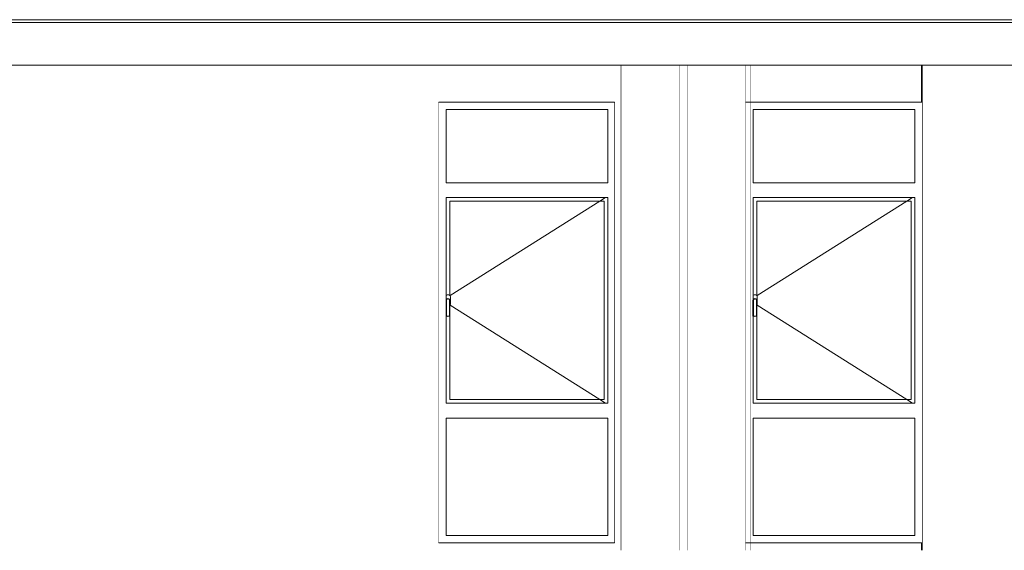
# Model space of a CAD drawing. Header units: millimetres. Extents: x -30280 to 309309, y -17460 to 4378.
# Tile 980 of 1056: x 284262 to 290962, y -17110 to -13500. Entities that reach past the tile are written whole.
import ezdxf

# ---------------------------------------------------------------- set-up
doc = ezdxf.new("R2010")
doc.units = ezdxf.units.MM
doc.header["$MEASUREMENT"] = 0
doc.linetypes.add('Wipeout_Contour', pattern=[1000, 0, -1000])
for name, color, linetype in [('09_EI_Mobiliari general', 7, 'Continuous'), ('10_ESTR_Fotjats', 7, 'Continuous'), ('12_FAÇ_Façana', 7, 'Continuous'), ('Ventanas Archicad', 7, 'Continuous')]:
    doc.layers.add(name, color=color, linetype=linetype)
for name, color, linetype, lineweight in [('09_EI_Mobiliari general_Pluma_Nº__88', 7, 'Continuous', 5), ('10_ESTR_Fotjats_Pluma_Nº__1', 7, 'Continuous', 5), ('12_FAÇ_Façana_Pluma_Nº__47', 7, 'Continuous', 20), ('Ventanas Archicad_Pluma_Nº__47', 7, 'Continuous', 20)]:
    doc.layers.add(name, color=color, linetype=linetype, lineweight=lineweight)
doc.layers.add('Ventanas Archicad_Pluma_Nº__3', color=7, linetype='Continuous', lineweight=5, true_color=0xa4a4a4)

# ---------------------------------------------------------------- blocks, each defined once
blk = doc.blocks.new('Elem Sección_690_7', base_point=(301400.3, -13460))
at = {"color": 254, "linetype": 'Wipeout_Contour', "lineweight": 0, "ltscale": 1157683.0222407}
blk.add_wipeout([(288802.9, -13810), (288802.9, -17110), (289202.9, -17110), (289202.9, -13810)], dxfattribs=at).dxf.layer = '09_EI_Mobiliari general'
at = {"layer": '09_EI_Mobiliari general_Pluma_Nº__88', "color": 7, "linetype": 'Continuous', "lineweight": 5}
for p, q in [((288802.9, -17110), (288802.9, -13810)), ((289202.9, -17110), (289202.9, -13810))]:
    blk.add_line(p, q, dxfattribs=at)
blk = doc.blocks.new('Elem Sección_691_7', base_point=(301400.3, -13460))
at = {"color": 254, "linetype": 'Wipeout_Contour', "lineweight": 0, "ltscale": 1155881.831427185}
blk.add_wipeout([(288351.9, -13810), (288351.9, -17110), (288751.9, -17110), (288751.9, -13810)], dxfattribs=at).dxf.layer = '09_EI_Mobiliari general'
at = {"layer": '09_EI_Mobiliari general_Pluma_Nº__88', "color": 7, "linetype": 'Continuous', "lineweight": 5}
for p, q in [((288351.9, -17110), (288351.9, -13810)), ((288751.9, -17110), (288751.9, -13810))]:
    blk.add_line(p, q, dxfattribs=at)
blk = doc.blocks.new('Elem Sección_696_7', base_point=(301400.3, -13460))
at = {"color": 254, "linetype": 'Wipeout_Contour', "lineweight": 0, "ltscale": 1162938.095901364}
blk.add_wipeout([(290397.9, -13810), (290397.9, -14060), (290402.9, -14060), (290402.9, -13810)], dxfattribs=at).dxf.layer = '12_FAÇ_Façana'
at = {"color": 254, "linetype": 'Wipeout_Contour', "lineweight": 0, "ltscale": 1163609.977997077}
blk.add_wipeout([(290397.9, -17110), (290402.9, -17110), (290402.9, -17060), (290397.9, -17060)], dxfattribs=at).dxf.layer = '12_FAÇ_Façana'
blk = doc.blocks.new('Elem Sección_697_7', base_point=(301400.3, -13460))
at = {"layer": '12_FAÇ_Façana_Pluma_Nº__47', "color": 7, "linetype": 'Continuous', "lineweight": 20}
for p, q in [((287264.3, -14610), (287264.3, -14110)), ((287264.3, -16085), (287264.3, -14735)), ((287264.3, -17010), (287264.3, -16210))]:
    blk.add_line(p, q, dxfattribs=at)
blk = doc.blocks.new('Elem Sección_701_7', base_point=(301400.3, -13460))
at = {"layer": 'Ventanas Archicad_Pluma_Nº__3', "color": 253, "linetype": 'Continuous', "lineweight": 5, "true_color": 0xa4a4a4}
for p, q in [((287314.3, -14110), (287314.3, -14610)), ((287289.3, -16085), (287289.3, -14735)), ((287339.3, -14735), (287339.3, -16085)), ((287368.6, -14735), (288239.2, -15283.8)), ((287368.6, -16085), (288239.2, -15536.2)), ((287314.3, -16210), (287314.3, -17010))]:
    blk.add_line(p, q, dxfattribs=at)
blk = doc.blocks.new('Elem Sección_707_7', base_point=(301400.3, -13460))
at = {"color": 254, "linetype": 'Wipeout_Contour', "lineweight": 0, "ltscale": 1170359.003331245}
blk.add_wipeout([(290402.9, -17110), (293949.9, -17110), (293949.9, -13810), (290402.9, -13810)], dxfattribs=at).dxf.layer = '12_FAÇ_Façana'
at = {"color": 254, "linetype": 'Wipeout_Contour', "lineweight": 0, "ltscale": 1179069.331068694}
blk.add_wipeout([(294364.2, -13810), (294349.9, -13810), (294349.9, -17110), (294364.2, -17110)], dxfattribs=at).dxf.layer = '12_FAÇ_Façana'
at = {"layer": '12_FAÇ_Façana_Pluma_Nº__47', "color": 7, "linetype": 'Continuous', "lineweight": 20}
for p, q in [((290402.9, -13810), (290402.9, -17110)), ((294364.2, -14060), (294364.2, -17060))]:
    blk.add_line(p, q, dxfattribs=at)
blk = doc.blocks.new('Elem Sección_710_7', base_point=(301400.3, -13460))
at = {"color": 254, "linetype": 'Wipeout_Contour', "lineweight": 0, "ltscale": 1154997.631655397}
blk.add_wipeout([(288309.2, -17110), (288351.9, -17110), (288351.9, -13810), (288309.2, -13810)], dxfattribs=at).dxf.layer = '12_FAÇ_Façana'
at = {"color": 254, "linetype": 'Wipeout_Contour', "lineweight": 0, "ltscale": 1156782.424967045}
blk.add_wipeout([(288751.9, -17110), (288802.9, -17110), (288802.9, -13810), (288751.9, -13810)], dxfattribs=at).dxf.layer = '12_FAÇ_Façana'
at = {"color": 254, "linetype": 'Wipeout_Contour', "lineweight": 0, "ltscale": 1158554.382973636}
blk.add_wipeout([(289239.2, -13810), (289202.9, -13810), (289202.9, -17110), (289239.2, -17110)], dxfattribs=at).dxf.layer = '12_FAÇ_Façana'
at = {"layer": '12_FAÇ_Façana_Pluma_Nº__47', "color": 7, "linetype": 'Continuous', "lineweight": 20}
for p, q in [((289239.2, -13810), (289239.2, -14060)), ((288309.2, -14060), (288309.2, -17060)), ((289239.2, -14060), (289239.2, -17060)), ((289239.2, -17060), (289239.2, -17110))]:
    blk.add_line(p, q, dxfattribs=at)
blk = doc.blocks.new('Elem Sección_711_7', base_point=(301400.3, -13460))
at = {"layer": '12_FAÇ_Façana_Pluma_Nº__47', "color": 7, "linetype": 'Continuous', "lineweight": 20}
for p, q in [((283759.2, -13810), (283759.2, -14060)), ((283759.2, -14060), (283759.2, -17060)), ((283759.2, -17060), (283759.2, -17110))]:
    blk.add_line(p, q, dxfattribs=at)
at = {"color": 254, "linetype": 'Wipeout_Contour', "lineweight": 0, "ltscale": 1143530.491678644}
blk.add_wipeout([(283804.9, -17110), (287114.2, -17110), (287114.2, -13810), (283804.9, -13810)], dxfattribs=at).dxf.layer = '12_FAÇ_Façana'
at = {"layer": '12_FAÇ_Façana_Pluma_Nº__47', "color": 7, "linetype": 'Continuous', "lineweight": 20}
blk.add_line((287114.2, -14060), (287114.2, -17060), dxfattribs=at)
blk = doc.blocks.new('Elem Sección_712_7', base_point=(301400.3, -13460))
at = {"color": 254, "linetype": 'Wipeout_Contour', "lineweight": 0, "ltscale": 1160613.400040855}
blk.add_wipeout([(290397.9, -13810), (289239.2, -13810), (289239.2, -14060), (290397.9, -14060)], dxfattribs=at).dxf.layer = '12_FAÇ_Façana'
at = {"color": 254, "linetype": 'Wipeout_Contour', "lineweight": 0, "ltscale": 1161286.629850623}
blk.add_wipeout([(289239.2, -17110), (290397.9, -17110), (290397.9, -17060), (289239.2, -17060)], dxfattribs=at).dxf.layer = '12_FAÇ_Façana'
at = {"layer": '12_FAÇ_Façana_Pluma_Nº__47', "color": 7, "linetype": 'Continuous', "lineweight": 20}
for p, q in [((290397.9, -13810), (290397.9, -14060)), ((290397.9, -17060), (290397.9, -17110))]:
    blk.add_line(p, q, dxfattribs=at)
blk = doc.blocks.new('Elem Sección_713_7', base_point=(301400.3, -13460))
at = {"color": 254, "linetype": 'Wipeout_Contour', "lineweight": 0, "ltscale": 3475984.76445597}
blk.add_wipeout([(289252.9, -14110), (289239.2, -14110), (289239.2, -17010), (289252.9, -17010), (289252.9, -16210), (289252.9, -16110), (289252.9, -15515.5), (289251.9, -15514), (289251.9, -15410), (289252.9, -15406.2), (289252.9, -14710), (289252.9, -14610)], dxfattribs=at).dxf.layer = 'Ventanas Archicad'
at = {"color": 254, "linetype": 'Wipeout_Contour', "lineweight": 0, "ltscale": 2326244.04223796}
blk.add_wipeout([(290352.9, -14710), (290352.9, -16110), (290352.9, -16210), (290352.9, -17010), (290402.9, -17010), (290402.9, -14110), (290352.9, -14110), (290352.9, -14610)], dxfattribs=at).dxf.layer = 'Ventanas Archicad'
at = {"color": 254, "linetype": 'Wipeout_Contour', "lineweight": 0, "ltscale": 1740944.623986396}
blk.add_wipeout([(289239.2, -14060), (289239.2, -14110), (289252.9, -14110), (290352.9, -14110), (290402.9, -14110), (290402.9, -14060)], dxfattribs=at).dxf.layer = 'Ventanas Archicad'
at = {"color": 254, "linetype": 'Wipeout_Contour', "lineweight": 0, "ltscale": 1160693.66208426}
blk.add_wipeout([(289252.9, -14610), (289252.9, -14710), (290352.9, -14710), (290352.9, -14610)], dxfattribs=at).dxf.layer = 'Ventanas Archicad'
at = {"color": 254, "linetype": 'Wipeout_Contour', "lineweight": 0, "ltscale": 4924535.24809414}
blk.add_wipeout([(289254.4, -15374.3), (289252.9, -15375.8), (289252.9, -15406.2), (289253.7, -15403.2), (289258.6, -15398.3), (289265.4, -15396.5), (289272.1, -15398.3), (289277, -15403.2), (289278.9, -15410), (289278.9, -15443.1), (289280, -15442), (289281.4, -15437), (289281.4, -15383), (289280, -15378), (289276.4, -15374.3), (289271.4, -15373), (289259.4, -15373)], dxfattribs=at).dxf.layer = 'Ventanas Archicad'
at = {"color": 254, "linetype": 'Wipeout_Contour', "lineweight": 0, "ltscale": 1158703.69808177}
blk.add_wipeout([(289253.9, -15517), (289265.4, -15520), (289265.4, -15516.9), (289255.7, -15514.4)], dxfattribs=at).dxf.layer = 'Ventanas Archicad'
at = {"color": 254, "linetype": 'Wipeout_Contour', "lineweight": 0, "ltscale": 1161012.256055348}
blk.add_wipeout([(289252.9, -16110), (289252.9, -16210), (290352.9, -16210), (290352.9, -16110)], dxfattribs=at).dxf.layer = 'Ventanas Archicad'
at = {"color": 254, "linetype": 'Wipeout_Contour', "lineweight": 0, "ltscale": 1741888.081720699}
blk.add_wipeout([(289239.2, -17010), (289239.2, -17060), (290402.9, -17060), (290402.9, -17010), (290352.9, -17010), (289252.9, -17010)], dxfattribs=at).dxf.layer = 'Ventanas Archicad'
at = {"layer": 'Ventanas Archicad_Pluma_Nº__3', "color": 253, "linetype": 'Continuous', "lineweight": 5, "true_color": 0xa4a4a4}
for p, q in [((290402.9, -14060), (290397.9, -14060)), ((290397.9, -17060), (290402.9, -17060))]:
    blk.add_line(p, q, dxfattribs=at)
at = {"layer": 'Ventanas Archicad_Pluma_Nº__47', "color": 7, "linetype": 'Continuous', "lineweight": 20}
for p, q in [((289239.2, -14060), (289202.9, -14060)), ((290397.9, -14060), (289239.2, -14060)), ((289239.2, -17060), (289202.9, -17060)), ((290397.9, -17060), (289239.2, -17060))]:
    blk.add_line(p, q, dxfattribs=at)
at = {"color": 254, "linetype": 'Wipeout_Contour', "lineweight": 0, "ltscale": 1160634.067543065}
blk.add_wipeout([(289252.9, -14610), (290352.9, -14610), (290352.9, -14110), (289252.9, -14110)], dxfattribs=at).dxf.layer = 'Ventanas Archicad'
at = {"color": 254, "linetype": 'Wipeout_Contour', "lineweight": 0, "ltscale": 1162999.168319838}
blk.add_wipeout([(290327.9, -14735), (290327.9, -16085), (290352.9, -16085), (290352.9, -14735)], dxfattribs=at).dxf.layer = 'Ventanas Archicad'
at = {"color": 254, "linetype": 'Wipeout_Contour', "lineweight": 0, "ltscale": 1158746.235777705}
blk.add_wipeout([(289265.4, -15520), (289276.9, -15517), (289275, -15514.4), (289265.4, -15516.9)], dxfattribs=at).dxf.layer = 'Ventanas Archicad'
at = {"color": 254, "linetype": 'Wipeout_Contour', "lineweight": 0, "ltscale": 1161114.944908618}
blk.add_wipeout([(289252.9, -17010), (290352.9, -17010), (290352.9, -16210), (289252.9, -16210)], dxfattribs=at).dxf.layer = 'Ventanas Archicad'
at = {"layer": 'Ventanas Archicad_Pluma_Nº__3', "color": 253, "linetype": 'Continuous', "lineweight": 5, "true_color": 0xa4a4a4}
for p, q in [((289252.9, -14610), (289252.9, -14110)), ((289252.9, -14110), (290352.9, -14110)), ((290352.9, -14110), (290352.9, -14610)), ((290352.9, -14610), (289252.9, -14610)), ((289252.9, -17010), (289252.9, -16210)), ((289252.9, -16210), (290352.9, -16210)), ((290352.9, -16210), (290352.9, -17010)), ((290352.9, -17010), (289252.9, -17010))]:
    blk.add_line(p, q, dxfattribs=at)
at = {"color": 254, "linetype": 'Wipeout_Contour', "lineweight": 0, "ltscale": 1158679.056097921}
blk.add_wipeout([(289251.9, -15514), (289253.9, -15517), (289255.7, -15514.4), (289254.9, -15513.1)], dxfattribs=at).dxf.layer = 'Ventanas Archicad'
at = {"color": 254, "linetype": 'Wipeout_Contour', "lineweight": 0, "ltscale": 1158769.789587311}
blk.add_wipeout([(289276.9, -15517), (289278.9, -15514), (289275.9, -15513.1), (289275, -15514.4)], dxfattribs=at).dxf.layer = 'Ventanas Archicad'
at = {"color": 254, "linetype": 'Wipeout_Contour', "lineweight": 0, "ltscale": 1158665.251803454}
blk.add_wipeout([(289251.9, -15410), (289251.9, -15514), (289254.9, -15513.1), (289254.9, -15410.4)], dxfattribs=at).dxf.layer = 'Ventanas Archicad'
at = {"color": 254, "linetype": 'Wipeout_Contour', "lineweight": 0, "ltscale": 1158761.114957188}
blk.add_wipeout([(289278.9, -15514), (289278.9, -15410), (289275.9, -15410.4), (289275.9, -15513.1)], dxfattribs=at).dxf.layer = 'Ventanas Archicad'
at = {"color": 254, "linetype": 'Wipeout_Contour', "lineweight": 0, "ltscale": 1158656.804600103}
blk.add_wipeout([(289253.7, -15403.2), (289251.9, -15410), (289254.9, -15410.4), (289256.4, -15404.8)], dxfattribs=at).dxf.layer = 'Ventanas Archicad'
at = {"color": 254, "linetype": 'Wipeout_Contour', "lineweight": 0, "ltscale": 1158746.201751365}
blk.add_wipeout([(289278.9, -15410), (289277, -15403.2), (289274.4, -15404.8), (289275.9, -15410.4)], dxfattribs=at).dxf.layer = 'Ventanas Archicad'
at = {"color": 254, "linetype": 'Wipeout_Contour', "lineweight": 0, "ltscale": 1158667.613739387}
blk.add_wipeout([(289258.6, -15398.3), (289253.7, -15403.2), (289256.4, -15404.8), (289260.2, -15401)], dxfattribs=at).dxf.layer = 'Ventanas Archicad'
at = {"color": 254, "linetype": 'Wipeout_Contour', "lineweight": 0, "ltscale": 1158733.15108893}
blk.add_wipeout([(289277, -15403.2), (289272.1, -15398.3), (289270.5, -15401), (289274.4, -15404.8)], dxfattribs=at).dxf.layer = 'Ventanas Archicad'
at = {"color": 254, "linetype": 'Wipeout_Contour', "lineweight": 0, "ltscale": 1158687.58291697}
blk.add_wipeout([(289265.4, -15396.5), (289258.6, -15398.3), (289260.2, -15401), (289265.4, -15399.6)], dxfattribs=at).dxf.layer = 'Ventanas Archicad'
at = {"color": 254, "linetype": 'Wipeout_Contour', "lineweight": 0, "ltscale": 1158711.902772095}
blk.add_wipeout([(289272.1, -15398.3), (289265.4, -15396.5), (289265.4, -15399.6), (289270.5, -15401)], dxfattribs=at).dxf.layer = 'Ventanas Archicad'
at = {"color": 254, "linetype": 'Wipeout_Contour', "lineweight": 0, "ltscale": 3476132.118368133}
blk.add_wipeout([(289255.7, -15514.4), (289265.4, -15516.9), (289275, -15514.4), (289275.9, -15513.1), (289275.9, -15410.4), (289274.4, -15404.8), (289270.5, -15401), (289265.4, -15399.6), (289260.2, -15401), (289256.4, -15404.8), (289254.9, -15410.4), (289254.9, -15513.1)], dxfattribs=at).dxf.layer = 'Ventanas Archicad'
at = {"color": 254, "linetype": 'Wipeout_Contour', "lineweight": 0, "ltscale": 2317322.723587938}
blk.add_wipeout([(289277.9, -14735), (289252.9, -14735), (289252.9, -15375.8), (289254.4, -15374.3), (289259.4, -15373), (289271.4, -15373), (289276.4, -15374.3), (289277.9, -15375.8)], dxfattribs=at).dxf.layer = 'Ventanas Archicad'
at = {"color": 254, "linetype": 'Wipeout_Contour', "lineweight": 0, "ltscale": 2027830.554967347}
blk.add_wipeout([(289252.9, -15515.5), (289252.9, -16085), (289277.9, -16085), (289277.9, -15515.5), (289276.9, -15517), (289265.4, -15520), (289253.9, -15517)], dxfattribs=at).dxf.layer = 'Ventanas Archicad'
at = {"color": 254, "linetype": 'Wipeout_Contour', "lineweight": 0, "ltscale": 1741060.773623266}
blk.add_wipeout([(289252.9, -14710), (289252.9, -14735), (289277.9, -14735), (290327.9, -14735), (290352.9, -14735), (290352.9, -14710)], dxfattribs=at).dxf.layer = 'Ventanas Archicad'
at = {"color": 254, "linetype": 'Wipeout_Contour', "lineweight": 0, "ltscale": 1741496.079399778}
blk.add_wipeout([(289252.9, -16085), (289252.9, -16110), (290352.9, -16110), (290352.9, -16085), (290327.9, -16085), (289277.9, -16085)], dxfattribs=at).dxf.layer = 'Ventanas Archicad'
at = {"color": 254, "linetype": 'Wipeout_Contour', "lineweight": 0, "ltscale": 3478384.715136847}
blk.add_wipeout([(289277.9, -15375.8), (289280, -15378), (289281.4, -15383), (289281.4, -15437), (289280, -15442), (289278.9, -15443.1), (289278.9, -15514), (289277.9, -15515.5), (289277.9, -16085), (290327.9, -16085), (290327.9, -14735), (289277.9, -14735)], dxfattribs=at).dxf.layer = 'Ventanas Archicad'
at = {"layer": 'Ventanas Archicad_Pluma_Nº__3', "color": 253, "linetype": 'Continuous', "lineweight": 5, "true_color": 0xa4a4a4}
for p, q in [((289252.9, -15406.2), (289252.9, -14710)), ((289252.9, -14710), (290352.9, -14710)), ((289277.9, -15375.8), (289277.9, -14735)), ((289277.9, -14735), (290327.9, -14735)), ((290298.5, -14735), (289279.5, -15377.4)), ((290338.2, -14710), (290298.5, -14735)), ((290327.9, -14735), (290327.9, -16085)), ((290352.9, -14710), (290352.9, -16110)), ((289251.9, -15410), (289253.7, -15403.2)), ((289251.9, -15514), (289251.9, -15410)), ((289254.4, -15374.3), (289252.9, -15375.8)), ((289253.7, -15403.2), (289258.6, -15398.3)), ((289259.4, -15373), (289254.4, -15374.3)), ((289254.9, -15410.4), (289256.4, -15404.8)), ((289254.9, -15513.1), (289254.9, -15410.4)), ((289256.4, -15404.8), (289260.2, -15401)), ((289258.6, -15398.3), (289265.4, -15396.5)), ((289271.4, -15373), (289259.4, -15373)), ((289260.2, -15401), (289265.4, -15399.6)), ((289265.4, -15396.5), (289272.1, -15398.3)), ((289265.4, -15399.6), (289270.5, -15401)), ((289270.5, -15401), (289274.4, -15404.8)), ((289276.4, -15374.3), (289271.4, -15373)), ((289272.1, -15398.3), (289277, -15403.2)), ((289274.4, -15404.8), (289275.9, -15410.4)), ((289275.9, -15410.4), (289275.9, -15513.1)), ((289280, -15378), (289276.4, -15374.3)), ((289277, -15403.2), (289278.9, -15410)), ((289278.9, -15410), (289278.9, -15514)), ((289281.4, -15383), (289280, -15378)), ((289281.4, -15437), (289281.4, -15383)), ((289278.9, -15443.1), (289280, -15442)), ((290298.5, -16085), (289279.5, -15442.5)), ((289280, -15442), (289281.4, -15437)), ((289253.9, -15517), (289251.9, -15514)), ((289252.9, -16110), (289252.9, -15515.5)), ((289265.4, -15520), (289253.9, -15517)), ((289255.7, -15514.4), (289254.9, -15513.1)), ((289265.4, -15516.9), (289255.7, -15514.4)), ((289275, -15514.4), (289265.4, -15516.9)), ((289276.9, -15517), (289265.4, -15520)), ((289275.9, -15513.1), (289275, -15514.4)), ((289278.9, -15514), (289276.9, -15517)), ((289277.9, -16085), (289277.9, -15515.5)), ((290352.9, -16110), (289252.9, -16110)), ((290327.9, -16085), (289277.9, -16085)), ((290338.2, -16110), (290298.5, -16085))]:
    blk.add_line(p, q, dxfattribs=at)
blk = doc.blocks.new('Elem Sección_714_7', base_point=(301400.3, -13460))
at = {"color": 254, "linetype": 'Wipeout_Contour', "lineweight": 0, "ltscale": 1152195.814924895}
blk.add_wipeout([(287114.2, -13810), (287114.2, -14060), (288309.2, -14060), (288309.2, -13810)], dxfattribs=at).dxf.layer = '12_FAÇ_Façana'
at = {"color": 254, "linetype": 'Wipeout_Contour', "lineweight": 0, "ltscale": 1152873.960453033}
blk.add_wipeout([(287114.2, -17060), (287114.2, -17110), (288309.2, -17110), (288309.2, -17060)], dxfattribs=at).dxf.layer = '12_FAÇ_Façana'
blk = doc.blocks.new('Elem Sección_715_7', base_point=(301400.3, -13460))
at = {"color": 254, "linetype": 'Wipeout_Contour', "lineweight": 0, "ltscale": 3450884.052059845}
blk.add_wipeout([(287114.2, -14110), (287114.2, -17010), (287164.2, -17010), (287164.2, -16210), (287164.2, -16110), (287164.2, -15515.5), (287163.2, -15514), (287163.2, -15410), (287164.2, -15406.2), (287164.2, -14710), (287164.2, -14610), (287164.2, -14110)], dxfattribs=at).dxf.layer = 'Ventanas Archicad'
at = {"color": 254, "linetype": 'Wipeout_Contour', "lineweight": 0, "ltscale": 2309548.542581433}
blk.add_wipeout([(288264.2, -14710), (288264.2, -16110), (288264.2, -16210), (288264.2, -17010), (288309.2, -17010), (288309.2, -14110), (288264.2, -14110), (288264.2, -14610)], dxfattribs=at).dxf.layer = 'Ventanas Archicad'
at = {"color": 254, "linetype": 'Wipeout_Contour', "lineweight": 0, "ltscale": 1728344.822931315}
blk.add_wipeout([(288309.2, -14060), (287114.2, -14060), (287114.2, -14110), (287164.2, -14110), (288264.2, -14110), (288309.2, -14110)], dxfattribs=at).dxf.layer = 'Ventanas Archicad'
at = {"color": 254, "linetype": 'Wipeout_Contour', "lineweight": 0, "ltscale": 1152349.644811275}
blk.add_wipeout([(287164.2, -14710), (288264.2, -14710), (288264.2, -14610), (287164.2, -14610)], dxfattribs=at).dxf.layer = 'Ventanas Archicad'
at = {"color": 254, "linetype": 'Wipeout_Contour', "lineweight": 0, "ltscale": 4889078.064842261}
blk.add_wipeout([(287164.2, -15375.8), (287164.2, -15406.2), (287165, -15403.2), (287169.9, -15398.3), (287176.7, -15396.5), (287183.4, -15398.3), (287188.4, -15403.2), (287190.2, -15410), (287190.2, -15443.1), (287191.3, -15442), (287192.7, -15437), (287192.7, -15383), (287191.3, -15378), (287187.7, -15374.3), (287182.7, -15373), (287170.7, -15373), (287165.7, -15374.3)], dxfattribs=at).dxf.layer = 'Ventanas Archicad'
at = {"color": 254, "linetype": 'Wipeout_Contour', "lineweight": 0, "ltscale": 1150361.01631224}
blk.add_wipeout([(287165.2, -15517), (287176.7, -15520), (287176.7, -15516.9), (287167, -15514.4)], dxfattribs=at).dxf.layer = 'Ventanas Archicad'
at = {"color": 254, "linetype": 'Wipeout_Contour', "lineweight": 0, "ltscale": 1152670.545057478}
blk.add_wipeout([(287164.2, -16110), (287164.2, -16210), (288264.2, -16210), (288264.2, -16110)], dxfattribs=at).dxf.layer = 'Ventanas Archicad'
at = {"color": 254, "linetype": 'Wipeout_Contour', "lineweight": 0, "ltscale": 1729295.155252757}
blk.add_wipeout([(287114.2, -17010), (287114.2, -17060), (288309.2, -17060), (288309.2, -17010), (288264.2, -17010), (287164.2, -17010)], dxfattribs=at).dxf.layer = 'Ventanas Archicad'
at = {"layer": 'Ventanas Archicad_Pluma_Nº__47', "color": 7, "linetype": 'Continuous', "lineweight": 20}
for p, q in [((288309.2, -14060), (287114.2, -14060)), ((288309.2, -17060), (287114.2, -17060))]:
    blk.add_line(p, q, dxfattribs=at)
at = {"color": 254, "linetype": 'Wipeout_Contour', "lineweight": 0, "ltscale": 1152289.618714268}
blk.add_wipeout([(287164.2, -14610), (288264.2, -14610), (288264.2, -14110), (287164.2, -14110)], dxfattribs=at).dxf.layer = 'Ventanas Archicad'
at = {"color": 254, "linetype": 'Wipeout_Contour', "lineweight": 0, "ltscale": 1154656.254583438}
blk.add_wipeout([(288239.2, -14735), (288239.2, -16085), (288264.2, -16085), (288264.2, -14735)], dxfattribs=at).dxf.layer = 'Ventanas Archicad'
at = {"color": 254, "linetype": 'Wipeout_Contour', "lineweight": 0, "ltscale": 1150403.553117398}
blk.add_wipeout([(287176.7, -15520), (287188.2, -15517), (287186.3, -15514.4), (287176.7, -15516.9)], dxfattribs=at).dxf.layer = 'Ventanas Archicad'
at = {"color": 254, "linetype": 'Wipeout_Contour', "lineweight": 0, "ltscale": 1152773.976943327}
blk.add_wipeout([(287164.2, -16210), (287164.2, -17010), (288264.2, -17010), (288264.2, -16210)], dxfattribs=at).dxf.layer = 'Ventanas Archicad'
at = {"layer": 'Ventanas Archicad_Pluma_Nº__3', "color": 253, "linetype": 'Continuous', "lineweight": 5, "true_color": 0xa4a4a4}
for p, q in [((287164.2, -14610), (287164.2, -14110)), ((287164.2, -14110), (288264.2, -14110)), ((288264.2, -14110), (288264.2, -14610)), ((288264.2, -14610), (287164.2, -14610)), ((287164.2, -17010), (287164.2, -16210)), ((287164.2, -16210), (288264.2, -16210)), ((288264.2, -16210), (288264.2, -17010)), ((288264.2, -17010), (287164.2, -17010))]:
    blk.add_line(p, q, dxfattribs=at)
at = {"color": 254, "linetype": 'Wipeout_Contour', "lineweight": 0, "ltscale": 1150336.370887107}
blk.add_wipeout([(287163.2, -15514), (287165.2, -15517), (287167, -15514.4), (287166.2, -15513.1)], dxfattribs=at).dxf.layer = 'Ventanas Archicad'
at = {"color": 254, "linetype": 'Wipeout_Contour', "lineweight": 0, "ltscale": 1150427.102476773}
blk.add_wipeout([(287188.2, -15517), (287190.2, -15514), (287187.2, -15513.1), (287186.3, -15514.4)], dxfattribs=at).dxf.layer = 'Ventanas Archicad'
at = {"color": 254, "linetype": 'Wipeout_Contour', "lineweight": 0, "ltscale": 1150322.485128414}
blk.add_wipeout([(287163.2, -15410), (287163.2, -15514), (287166.2, -15513.1), (287166.2, -15410.4)], dxfattribs=at).dxf.layer = 'Ventanas Archicad'
at = {"color": 254, "linetype": 'Wipeout_Contour', "lineweight": 0, "ltscale": 1150418.346288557}
blk.add_wipeout([(287190.2, -15514), (287190.2, -15410), (287187.2, -15410.4), (287187.2, -15513.1)], dxfattribs=at).dxf.layer = 'Ventanas Archicad'
at = {"color": 254, "linetype": 'Wipeout_Contour', "lineweight": 0, "ltscale": 1150313.953143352}
blk.add_wipeout([(287165, -15403.2), (287163.2, -15410), (287166.2, -15410.4), (287167.7, -15404.8)], dxfattribs=at).dxf.layer = 'Ventanas Archicad'
at = {"color": 254, "linetype": 'Wipeout_Contour', "lineweight": 0, "ltscale": 1150403.348448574}
blk.add_wipeout([(287190.2, -15410), (287188.4, -15403.2), (287185.7, -15404.8), (287187.2, -15410.4)], dxfattribs=at).dxf.layer = 'Ventanas Archicad'
at = {"color": 254, "linetype": 'Wipeout_Contour', "lineweight": 0, "ltscale": 1150324.753907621}
blk.add_wipeout([(287169.9, -15398.3), (287165, -15403.2), (287167.7, -15404.8), (287171.5, -15401)], dxfattribs=at).dxf.layer = 'Ventanas Archicad'
at = {"color": 254, "linetype": 'Wipeout_Contour', "lineweight": 0, "ltscale": 1150390.2899047}
blk.add_wipeout([(287188.4, -15403.2), (287183.4, -15398.3), (287181.9, -15401), (287185.7, -15404.8)], dxfattribs=at).dxf.layer = 'Ventanas Archicad'
at = {"color": 254, "linetype": 'Wipeout_Contour', "lineweight": 0, "ltscale": 1150344.718021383}
blk.add_wipeout([(287176.7, -15396.5), (287169.9, -15398.3), (287171.5, -15401), (287176.7, -15399.6)], dxfattribs=at).dxf.layer = 'Ventanas Archicad'
at = {"color": 254, "linetype": 'Wipeout_Contour', "lineweight": 0, "ltscale": 1150369.037374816}
blk.add_wipeout([(287183.4, -15398.3), (287176.7, -15396.5), (287176.7, -15399.6), (287181.9, -15401)], dxfattribs=at).dxf.layer = 'Ventanas Archicad'
at = {"color": 254, "linetype": 'Wipeout_Contour', "lineweight": 0, "ltscale": 3451103.761454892}
blk.add_wipeout([(287167, -15514.4), (287176.7, -15516.9), (287186.3, -15514.4), (287187.2, -15513.1), (287187.2, -15410.4), (287185.7, -15404.8), (287181.9, -15401), (287176.7, -15399.6), (287171.5, -15401), (287167.7, -15404.8), (287166.2, -15410.4), (287166.2, -15513.1)], dxfattribs=at).dxf.layer = 'Ventanas Archicad'
at = {"color": 254, "linetype": 'Wipeout_Contour', "lineweight": 0, "ltscale": 2300636.436517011}
blk.add_wipeout([(287164.2, -14735), (287164.2, -15375.8), (287165.7, -15374.3), (287170.7, -15373), (287182.7, -15373), (287187.7, -15374.3), (287189.2, -15375.8), (287189.2, -14735)], dxfattribs=at).dxf.layer = 'Ventanas Archicad'
at = {"color": 254, "linetype": 'Wipeout_Contour', "lineweight": 0, "ltscale": 2013231.309605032}
blk.add_wipeout([(287165.2, -15517), (287164.2, -15515.5), (287164.2, -16085), (287189.2, -16085), (287189.2, -15515.5), (287188.2, -15517), (287176.7, -15520)], dxfattribs=at).dxf.layer = 'Ventanas Archicad'
at = {"color": 254, "linetype": 'Wipeout_Contour', "lineweight": 0, "ltscale": 1728544.894621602}
blk.add_wipeout([(287164.2, -14735), (287189.2, -14735), (288239.2, -14735), (288264.2, -14735), (288264.2, -14710), (287164.2, -14710)], dxfattribs=at).dxf.layer = 'Ventanas Archicad'
at = {"color": 254, "linetype": 'Wipeout_Contour', "lineweight": 0, "ltscale": 1728983.351532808}
blk.add_wipeout([(287164.2, -16085), (287164.2, -16110), (288264.2, -16110), (288264.2, -16085), (288239.2, -16085), (287189.2, -16085)], dxfattribs=at).dxf.layer = 'Ventanas Archicad'
at = {"color": 254, "linetype": 'Wipeout_Contour', "lineweight": 0, "ltscale": 3453356.228138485}
blk.add_wipeout([(287189.2, -15375.8), (287191.3, -15378), (287192.7, -15383), (287192.7, -15437), (287191.3, -15442), (287190.2, -15443.1), (287190.2, -15514), (287189.2, -15515.5), (287189.2, -16085), (288239.2, -16085), (288239.2, -14735), (287189.2, -14735)], dxfattribs=at).dxf.layer = 'Ventanas Archicad'
at = {"layer": 'Ventanas Archicad_Pluma_Nº__3', "color": 253, "linetype": 'Continuous', "lineweight": 5, "true_color": 0xa4a4a4}
for p, q in [((287164.2, -15406.2), (287164.2, -14710)), ((287164.2, -14710), (288264.2, -14710)), ((287189.2, -15375.8), (287189.2, -14735)), ((287189.2, -14735), (288239.2, -14735)), ((288209.9, -14735), (287190.8, -15377.4)), ((288249.5, -14710), (288209.9, -14735)), ((288239.2, -14735), (288239.2, -16085)), ((288264.2, -14710), (288264.2, -16110)), ((287163.2, -15410), (287165, -15403.2)), ((287163.2, -15514), (287163.2, -15410)), ((287165.7, -15374.3), (287164.2, -15375.8)), ((287165, -15403.2), (287169.9, -15398.3)), ((287170.7, -15373), (287165.7, -15374.3)), ((287166.2, -15410.4), (287167.7, -15404.8)), ((287166.2, -15513.1), (287166.2, -15410.4)), ((287167.7, -15404.8), (287171.5, -15401)), ((287169.9, -15398.3), (287176.7, -15396.5)), ((287182.7, -15373), (287170.7, -15373)), ((287171.5, -15401), (287176.7, -15399.6)), ((287176.7, -15396.5), (287183.4, -15398.3)), ((287176.7, -15399.6), (287181.9, -15401)), ((287181.9, -15401), (287185.7, -15404.8)), ((287187.7, -15374.3), (287182.7, -15373)), ((287183.4, -15398.3), (287188.4, -15403.2)), ((287185.7, -15404.8), (287187.2, -15410.4)), ((287187.2, -15410.4), (287187.2, -15513.1)), ((287191.3, -15378), (287187.7, -15374.3)), ((287188.4, -15403.2), (287190.2, -15410)), ((287190.2, -15410), (287190.2, -15514)), ((287192.7, -15383), (287191.3, -15378)), ((287192.7, -15437), (287192.7, -15383)), ((287190.2, -15443.1), (287191.3, -15442)), ((288209.9, -16085), (287190.8, -15442.5)), ((287191.3, -15442), (287192.7, -15437)), ((287165.2, -15517), (287163.2, -15514)), ((287164.2, -16110), (287164.2, -15515.5)), ((287176.7, -15520), (287165.2, -15517)), ((287167, -15514.4), (287166.2, -15513.1)), ((287176.7, -15516.9), (287167, -15514.4)), ((287186.3, -15514.4), (287176.7, -15516.9)), ((287188.2, -15517), (287176.7, -15520)), ((287187.2, -15513.1), (287186.3, -15514.4)), ((287190.2, -15514), (287188.2, -15517)), ((287189.2, -16085), (287189.2, -15515.5)), ((288264.2, -16110), (287164.2, -16110)), ((288239.2, -16085), (287189.2, -16085)), ((288249.5, -16110), (288209.9, -16085))]:
    blk.add_line(p, q, dxfattribs=at)
blk = doc.blocks.new('Elem Sección_848_7', base_point=(301400.3, -13460))
at = {"layer": '10_ESTR_Fotjats_Pluma_Nº__1', "color": 7, "linetype": 'Continuous', "lineweight": 5}
for p, q in [((309309, -13500), (276555.2, -13500)), ((309309, -13520), (276555.2, -13520)), ((309309, -13810), (276555.2, -13810))]:
    blk.add_line(p, q, dxfattribs=at)

msp = doc.modelspace()

# ---------------------------------------------------------------- block references
at = {"layer": '09_EI_Mobiliari general', "lineweight": 0}
for name in ['Elem Sección_691_7', 'Elem Sección_690_7']:
    msp.add_blockref(name, (301400.3, -13460), dxfattribs=at)
at = {"layer": '12_FAÇ_Façana', "lineweight": 0}
for name in ['Elem Sección_711_7', 'Elem Sección_696_7', 'Elem Sección_697_7']:
    msp.add_blockref(name, (301400.3, -13460), dxfattribs=at)
at = {"layer": 'Ventanas Archicad', "lineweight": 0}
msp.add_blockref('Elem Sección_701_7', (301400.3, -13460), dxfattribs=at)

# ---------------------------------------------------------------- next in the draw order: block references
at = {"layer": '12_FAÇ_Façana', "lineweight": 0}
for name in ['Elem Sección_710_7', 'Elem Sección_707_7']:
    msp.add_blockref(name, (301400.3, -13460), dxfattribs=at)

# ---------------------------------------------------------------- next in the draw order: block references
for name in ['Elem Sección_714_7', 'Elem Sección_712_7']:
    msp.add_blockref(name, (301400.3, -13460), dxfattribs=at)

# ---------------------------------------------------------------- next in the draw order: block references
at = {"layer": '10_ESTR_Fotjats', "lineweight": 0}
msp.add_blockref('Elem Sección_848_7', (301400.3, -13460), dxfattribs=at)
at = {"layer": 'Ventanas Archicad', "lineweight": 0}
for name in ['Elem Sección_715_7', 'Elem Sección_713_7']:
    msp.add_blockref(name, (301400.3, -13460), dxfattribs=at)

doc.saveas('drawing.dxf')
